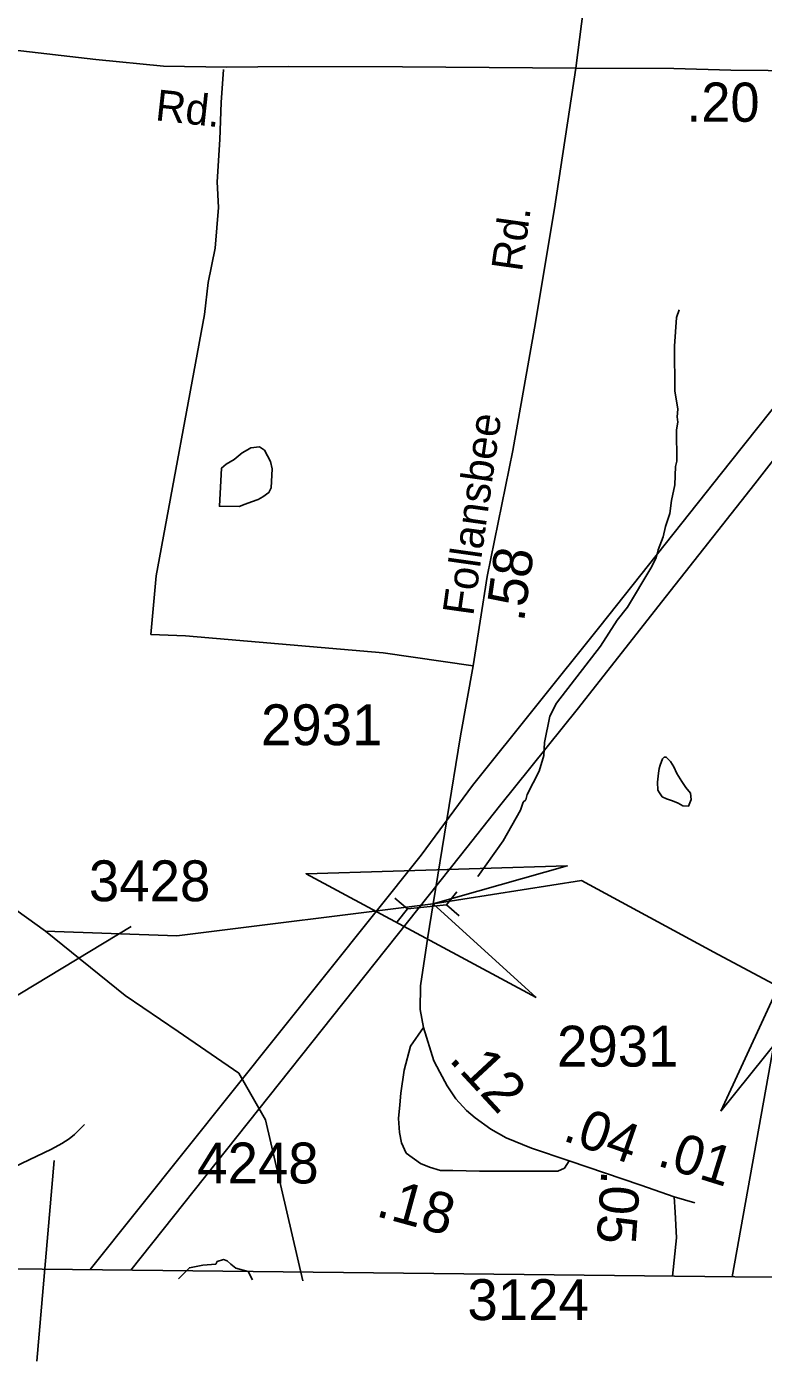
# Model space of a CAD drawing. Extents: x 1547597 to 1699558, y 810033 to 920809.
# Drawn here: x 1631529 to 1633785, y 819693 to 823777 of the extents above; entities that cross this region are included whole.
import ezdxf

# ---------------------------------------------------------------- set-up
doc = ezdxf.new("R2010")
doc.units = 0
for name, color, linetype in [('Exist Boundary Political CountyLine', 7, 'Continuous'), ('Exist Hydrographic Creek Single Shore', 7, 'Continuous'), ('Exist Hydrographic Misc Water Feature', 7, 'Continuous'), ('Exist Road Non-System Type 51', 7, 'Continuous'), ('Exist Road Primary US Divided Attributed', 7, 'Continuous'), ('Exist Road Secondary Mileage Hundredths English Label', 7, 'Continuous'), ('Exist Road Secondary Structure Culvert Attributed CELL', 7, 'Continuous'), ('Exist Road Secondary Structure Culvert CELL', 7, 'Continuous'), ('Exist Road Secondary Type 41 Attributed', 7, 'Continuous'), ('Exist Road Secondary Type 51 Attributed', 7, 'Continuous'), ('Exist Road Secondary Type 51 Label', 7, 'Continuous'), ('Exist Road Secondary Type 51 Number Label', 7, 'Continuous'), ('Exist Utilities Electrical Transmission Line', 7, 'Continuous')]:
    doc.layers.add(name, color=color, linetype=linetype)

msp = doc.modelspace()

# ---------------------------------------------------------------- linework, layer by layer
at = {"layer": 'Exist Boundary Political CountyLine'}
msp.add_lwpolyline([(1624566.7, 820052.4), (1633697.6, 819951.5), (1640939.6, 819892.6), (1640965.4, 821140.1), (1640976.4, 821460.9), (1640986, 822224.9), (1640988.5, 822760.6), (1640998.3, 823208.8), (1640998.2, 824090.8), (1641007.3, 824814.8), (1641010.8, 825534.9), (1641024.7, 826318.8), (1641039.9, 827050.5), (1641045, 827752.6), (1641044.6, 828629.3), (1641047.4, 828754.8), (1641055.1, 829098.3), (1641064, 829362.2), (1641086.9, 830078.1), (1641093.5, 830596.3), (1641106.9, 830851.7)], dxfattribs=at)
at = {"layer": 'Exist Hydrographic Creek Single Shore'}
msp.add_line((1631586.1, 821009.3), (1630697.4, 821648.4), dxfattribs=at)
for points in [[(1635621.8, 820636), (1635580.9, 820669.7), (1635189.9, 820749.8), (1634856.9, 820769.7), (1634538.8, 820690.8), (1634146.3, 820741.1), (1633922.3, 820790.9), (1633633.5, 820945.4), (1633227.8, 821164.3), (1632773.7, 821093.2), (1631988.8, 820995.5), (1631586.1, 821009.3)], [(1632374.6, 819939.9), (1632259.8, 820431.8), (1632178.8, 820574.6), (1631992.2, 820702.7), (1631830.5, 820812.9), (1631586.1, 821009.3)]]:
    msp.add_lwpolyline(points, dxfattribs=at)
at = {"layer": 'Exist Hydrographic Misc Water Feature'}
for points in [[(1632910.8, 821176.8), (1632988.3, 821286.1), (1633040.9, 821379.6), (1633049, 821403.6), (1633057.1, 821411.5), (1633061.2, 821427.5), (1633097.7, 821499.1), (1633112, 821547), (1633114.4, 821586.9), (1633130.9, 821666.7), (1633151.1, 821706.5), (1633286.2, 821881.3), (1633336.7, 821960.9), (1633368.9, 822000.6), (1633439.7, 822119.9), (1633456, 822151.8), (1633462.1, 822175.7), (1633478.3, 822215.5), (1633484.6, 822247.5), (1633498.8, 822287.3), (1633503.1, 822327.2), (1633513.4, 822375.1), (1633515.8, 822431), (1633519.9, 822447), (1633518.6, 822543), (1633522.7, 822566.9), (1633520.9, 822582.9), (1633523, 822606.9), (1633513.5, 822662.9), (1633512.4, 822798.8), (1633519, 822886.7), (1633527.1, 822910.6)], [(1632215.6, 822487.7), (1632204.9, 822481.8), (1632188.2, 822472.4), (1632164, 822452.6), (1632140.1, 822438.2), (1632125.7, 822426.2), (1632118.8, 822309.3), (1632179.2, 822308.9), (1632197.8, 822315.3), (1632217.4, 822322.5), (1632237.3, 822330.2), (1632252.1, 822338), (1632270.5, 822351.5), (1632277.3, 822365.5), (1632280.3, 822424.2), (1632275.5, 822446.4), (1632256.7, 822481.1), (1632241.5, 822490.9), (1632215.6, 822487.7)], [(1633481.4, 821542), (1633476, 821536.6), (1633468.4, 821517.4), (1633465.8, 821506.6), (1633463.7, 821492.5), (1633460.1, 821464.8), (1633461.2, 821440.6), (1633466.7, 821432.2), (1633475, 821420.7), (1633488.6, 821414.8), (1633506.7, 821408.6), (1633523.4, 821400.7), (1633538, 821392.4), (1633555.4, 821391.6), (1633563.7, 821412.5), (1633561.6, 821431.8), (1633547.1, 821448.8), (1633534.8, 821467.4), (1633519.6, 821491.8), (1633510.4, 821512), (1633500.3, 821528.2), (1633487.6, 821541.9), (1633481.4, 821542)], [(1632219.8, 819942.2), (1632206.7, 819968.4), (1632168.9, 819978.5), (1632154.3, 819990.2), (1632142.7, 820000.4), (1632131.1, 820004.7), (1632112.1, 819998.9), (1632107.8, 819990.2), (1632068.5, 819987.3), (1632026.8, 819979.7), (1631993.7, 819945.5)]]:
    msp.add_lwpolyline(points, dxfattribs=at)
at = {"layer": 'Exist Road Non-System Type 51'}
msp.add_lwpolyline([(1632896.2, 821821.6), (1632620.6, 821860.9), (1632014.6, 821913.2), (1631909.2, 821917.1), (1631924.8, 822096.8), (1632073, 822895.9), (1632084.7, 822993.6), (1632106, 823099.4), (1632116.1, 823223.3), (1632112, 823302.1), (1632119.9, 823431), (1632123.8, 823544.3), (1632131.6, 823645.8)], dxfattribs=at)
at = {"layer": 'Exist Road Primary US Divided Attributed'}
msp.add_lwpolyline([(1634265, 823605.9), (1634233.4, 823358.3), (1634205.1, 823120.7), (1634119.3, 822434.6), (1634032.5, 822006.1), (1633963.1, 821475.5), (1633689.7, 819951.6)], dxfattribs=at)
at = {"layer": 'Exist Road Secondary Structure Culvert Attributed CELL'}
for points in [[(1633088.9, 820806.1), (1632384.4, 821185.1), (1633184, 821209.1), (1632773.7, 821093.2)], [(1633654.9, 820458.8), (1633990.2, 821185.1), (1634062.9, 820388.4), (1633922.3, 820790.9)]]:
    msp.add_lwpolyline(points, close=True, dxfattribs=at)
at = {"layer": 'Exist Road Secondary Structure Culvert CELL'}
for p, q in [((1632845.9, 821129.8), (1632814.8, 821089.7)), ((1632656.1, 821110.8), (1632694.5, 821077.6)), ((1632694.5, 821077.6), (1632814.8, 821089.7)), ((1632853.2, 821056.5), (1632814.8, 821089.7)), ((1632663.4, 821037.5), (1632694.5, 821077.6))]:
    msp.add_line(p, q, dxfattribs=at)
at = {"layer": 'Exist Road Secondary Type 41 Attributed'}
msp.add_lwpolyline([(1632743.7, 820715), (1632704, 820657.9), (1632684.5, 820584.6), (1632674.5, 820513.4), (1632671.5, 820478.4), (1632667.6, 820436.7), (1632670.4, 820393.8), (1632676.5, 820362.2), (1632691.3, 820330.7), (1632734.6, 820299.1), (1632762.1, 820287), (1632796.4, 820277.6), (1632833.4, 820276.9), (1632915.7, 820275.6), (1633155.5, 820274.9), (1633175.7, 820284.3), (1633190.4, 820306.5)], dxfattribs=at)
at = {"layer": 'Exist Road Secondary Type 51 Attributed'}
msp.add_line((1633511.6, 820196.3), (1633574.8, 820178.2), dxfattribs=at)
for points in [[(1633238.8, 823874.4), (1633210, 823649.6)], [(1631484.4, 823705.5), (1631740.3, 823676.2), (1631947.4, 823656.3), (1632141.2, 823652.4), (1632331.7, 823654.6), (1632679.5, 823653.5), (1633210, 823649.6)], [(1633210, 823649.6), (1633145.2, 823219.9), (1633084.2, 822854.7), (1633017.4, 822479.8), (1632939.1, 822095), (1632896.2, 821821.6), (1632857.1, 821606.8), (1632773.7, 821093.2), (1632757.1, 820992), (1632734.6, 820842), (1632733.9, 820770.1), (1632743.7, 820715)], [(1633210, 823649.6), (1633510.7, 823648.5), (1633685.1, 823644.1), (1633799.2, 823642.4), (1633941.5, 823635.2), (1634108.8, 823623), (1634265, 823605.9)], [(1632743.7, 820715), (1632775.2, 820613), (1632794.2, 820578.4), (1632816, 820536.7), (1632843.1, 820496.7), (1632876, 820461.2), (1632901.7, 820438.5), (1632949.9, 820403.9), (1632997, 820377), (1633074.2, 820346), (1633190.4, 820306.5)], [(1631375.2, 820233.2), (1631604.4, 820342.1), (1631636.5, 820359.5), (1631659.2, 820374.2), (1631675.2, 820387.5), (1631705.9, 820418.3)], [(1633190.4, 820306.5), (1633409.5, 820232.8), (1633511.6, 820196.3)], [(1633511.6, 820196.3), (1633514.6, 820150.2), (1633519, 820071.6), (1633507, 819953.7)]]:
    msp.add_lwpolyline(points, dxfattribs=at)
at = {"layer": 'Exist Road Secondary Type 51 Number Label'}
msp.add_line((1631613.1, 820308), (1631559.6, 819693.4), dxfattribs=at)
msp.add_lwpolyline([(1630907.6, 820500.4), (1631468.8, 820794.4), (1631848.2, 821024.2)], dxfattribs=at)
at = {"layer": 'Exist Utilities Electrical Transmission Line'}
for points in [[(1631847.5, 819971.9), (1632857.6, 821240.7), (1632976.8, 821391.8), (1633218.5, 821692.7), (1633472.4, 822015.5), (1633758.9, 822377.9), (1634081.9, 822793.8), (1634390.6, 823173.7), (1634768.5, 823662.9), (1635174.6, 824169.7), (1635507.9, 824597.4), (1635715, 824854.9), (1635810.1, 824955.6), (1636024.4, 824984.9), (1636480.7, 825025.1), (1636982.7, 825062.5), (1637443, 825106.6), (1637903, 825144.6), (1638121.2, 825163.8)], [(1635731.3, 825034.7), (1635662.3, 824947.4), (1635528.3, 824783.3), (1635156.5, 824314), (1634790.8, 823852.7), (1634394.8, 823351.7), (1634014.8, 822860.6), (1633683.8, 822444.9), (1633283.6, 821941.9), (1632893.7, 821455), (1632736.5, 821242.1), (1631722.7, 819974.1)]]:
    msp.add_lwpolyline(points, dxfattribs=at)

# ---------------------------------------------------------------- texts
at = {"layer": 'Exist Road Secondary Mileage Hundredths English Label'}
for s, height, rotation, p in [('.20', 120, 359.9407, (1633550, 823485.8)), ('.58', 120, 81.979, (1633051.4, 821953.3)), ('.12', 125, 312.8189, (1632818.6, 820615.1)), ('.04', 120, 340.5589, (1633166.9, 820370.5)), ('.01', 120, 342.6577, (1633455.8, 820293.4)), ('.18', 125, 344.6499, (1632594.3, 820138.6)), ('.05', 120, 266.1859, (1633288.8, 820279.2))]:
    msp.add_text(s, height=height, rotation=rotation, dxfattribs=at).set_placement(p)
at = {"layer": 'Exist Road Secondary Type 51 Label'}
for s, rotation, p in [('Rd.', 353.7723, (1631920.1, 823490.5)), ('Rd.', 81.9835, (1633045.3, 823024.6)), ('Follansbee', 81.979, (1632896.1, 821971.7))]:
    msp.add_text(s, height=95, rotation=rotation, dxfattribs=at).set_placement(p)
at = {"layer": 'Exist Road Secondary Type 51 Number Label'}
for s, p in [('2931', (1632246.2, 821578.4)), ('3428', (1631719.2, 821101)), ('2931', (1633153, 820595.1)), ('4248', (1632051, 820237.6)), ('3124', (1632878.4, 819819.6))]:
    msp.add_text(s, height=125, dxfattribs=at).set_placement(p)

doc.saveas('drawing.dxf')
